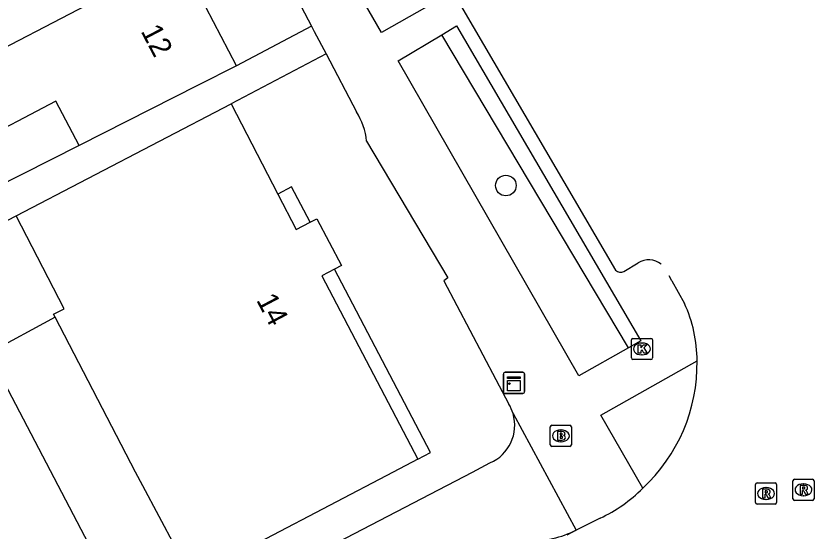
# Model space of a CAD drawing. Extents: x 159265 to 160143, y 383413 to 384319.
# Drawn here: x 159491.36 to 159529.19, y 384247.21 to 384271.6 of the extents above; entities that cross this region are included whole.
import ezdxf

# ---------------------------------------------------------------- set-up
doc = ezdxf.new("R2010")
doc.units = 0
for name, color, linetype in [('IMGEO_Boom', 7, 'Continuous'), ('IMGEO_Brandkraan', 7, 'Continuous'), ('IMGEO_Groenvoorziening', 7, 'Continuous'), ('IMGEO_Kast', 7, 'Continuous'), ('IMGEO_Kolk', 7, 'Continuous'), ('IMGEO_Pand', 7, 'Continuous'), ('IMGEO_Pand_nummerreeks', 7, 'Continuous'), ('IMGEO_Pand_overbouw', 7, 'Continuous'), ('IMGEO_Rijbaan_lokaal_gesloten', 7, 'Continuous'), ('IMGEO_Rijbaan_lokaal_open', 7, 'Continuous'), ('IMGEO_Rioolput', 7, 'Continuous'), ('IMGEO_Voetpad_open', 7, 'Continuous')]:
    doc.layers.add(name, color=color, linetype=linetype)

msp = doc.modelspace()

# ---------------------------------------------------------------- linework, layer by layer
at = {"layer": 'IMGEO_Boom'}
msp.add_circle((159514.581, 384263.573), 0.489, dxfattribs=at)
at = {"layer": 'IMGEO_Brandkraan'}
for p, q in [((159516.688, 384251.291), (159516.688, 384252.143)), ((159516.763, 384252.217), (159517.615, 384252.217)), ((159517.689, 384252.143), (159517.689, 384251.291)), ((159517.176, 384251.997), (159517.201, 384251.997)), ((159517.199, 384251.437), (159517.174, 384251.437)), ((159517.615, 384251.217), (159516.763, 384251.217))]:
    msp.add_line(p, q, dxfattribs=at)
for points in [[(159516.688, 384251.291), (159516.688, 384252.143)], [(159516.763, 384252.217), (159517.615, 384252.217)], [(159517.689, 384252.143), (159517.689, 384251.291)], [(159517.036, 384251.917), (159517.036, 384251.517), (159517.249, 384251.517)], [(159517.267, 384251.917), (159517.036, 384251.917)], [(159517.215, 384251.836), (159517.161, 384251.836), (159517.161, 384251.76)], [(159517.161, 384251.76), (159517.214, 384251.76)], [(159517.223, 384251.684), (159517.161, 384251.684), (159517.161, 384251.603)], [(159517.161, 384251.603), (159517.223, 384251.603)], [(159517.615, 384251.217), (159516.763, 384251.217)]]:
    msp.add_lwpolyline(points, dxfattribs=at)
for centre, radius, start, end in [((159516.765, 384252.141), 0.0765, 91.552, 178.448), ((159516.765, 384252.141), 0.0765, 91.552, 178.448), ((159517.613, 384252.141), 0.0765, 1.552, 88.448), ((159517.613, 384252.141), 0.0765, 1.552, 88.448), ((159517.216, 384251.798), 0.0379, 267.8285, 90.9355), ((159517.224, 384251.643), 0.0404, 269.8759, 90.5077), ((159517.271, 384251.772), 0.145, 59.4692, 91.5367), ((159517.296, 384251.819), 0.0922, 285.5137, 58.1501), ((159517.301, 384251.627), 0.105, 301.3115, 78.989), ((159516.765, 384251.293), 0.0765, 181.552, 268.448), ((159516.765, 384251.293), 0.0765, 181.552, 268.448), ((159517.255, 384251.768), 0.251, 268.6676, 293.5347), ((159517.613, 384251.293), 0.0765, 271.552, 358.448), ((159517.613, 384251.293), 0.0765, 271.552, 358.448)]:
    msp.add_arc(centre, radius, start, end, dxfattribs=at)
for centre, major_axis, ratio, start_param, end_param in [((159517.175, 384251.717), (-0.387, 0.002), 0.722429, 4.712389, 7.853982), ((159517.2, 384251.717), (-0.39, 0.002), 0.717154, 1.570796, 4.712389)]:
    msp.add_ellipse(centre, major_axis=major_axis, ratio=ratio, start_param=start_param, end_param=end_param, dxfattribs=at)
at = {"layer": 'IMGEO_Groenvoorziening'}
msp.add_lwpolyline([(159520.394, 384255.891), (159511.549, 384270.718)], dxfattribs=at)
at = {"layer": 'IMGEO_Kast'}
for p, q in [((159514.542, 384254.725), (159515.383, 384254.725)), ((159515.383, 384254.725), (159514.542, 384254.725)), ((159514.467, 384253.8), (159514.467, 384254.641)), ((159514.467, 384254.641), (159514.467, 384253.8)), ((159515.467, 384254.65), (159515.467, 384253.809)), ((159515.467, 384253.809), (159515.467, 384254.65)), ((159515.392, 384253.725), (159514.551, 384253.725)), ((159514.551, 384253.725), (159515.392, 384253.725))]:
    msp.add_line(p, q, dxfattribs=at)
for points in [[(159514.662, 384254.515), (159515.262, 384254.515), (159515.262, 384254.43), (159514.662, 384254.43), (159514.662, 384254.515)], [(159514.662, 384254.34), (159515.262, 384254.34), (159515.262, 384253.851), (159514.662, 384253.851), (159514.662, 384254.34)]]:
    msp.add_lwpolyline(points, dxfattribs=at)
msp.add_circle((159514.746, 384254.189), 0.0377, dxfattribs=at)
for centre, start, end in [((159514.545, 384254.647), 92.4484, 184.2845), ((159514.545, 384254.647), 92.4484, 184.2845), ((159515.389, 384254.647), 2.4484, 94.2845), ((159515.389, 384254.647), 2.4484, 94.2845), ((159514.545, 384253.803), 182.4484, 274.2845), ((159514.545, 384253.803), 182.4484, 274.2845), ((159515.389, 384253.803), 272.4484, 4.2845), ((159515.389, 384253.803), 272.4484, 4.2845)]:
    msp.add_arc(centre, 0.0779, start, end, dxfattribs=at)
at = {"layer": 'IMGEO_Kolk'}
for p, q in [((159520.531, 384255.407), (159520.531, 384256.259)), ((159520.606, 384256.333), (159521.458, 384256.333)), ((159521.532, 384256.259), (159521.532, 384255.407)), ((159521.019, 384256.113), (159521.044, 384256.113)), ((159521.042, 384255.553), (159521.017, 384255.553)), ((159521.458, 384255.333), (159520.606, 384255.333))]:
    msp.add_line(p, q, dxfattribs=at)
for points in [[(159520.531, 384255.407), (159520.531, 384256.259)], [(159520.606, 384256.333), (159521.458, 384256.333)], [(159521.532, 384256.259), (159521.532, 384255.407)], [(159520.852, 384256.033), (159520.975, 384256.033), (159520.975, 384255.882), (159521.105, 384256.033), (159521.269, 384256.033), (159521.123, 384255.882), (159521.276, 384255.633), (159521.124, 384255.633), (159521.039, 384255.797), (159520.975, 384255.73), (159520.975, 384255.633), (159520.852, 384255.633), (159520.852, 384256.033)], [(159521.458, 384255.333), (159520.606, 384255.333)]]:
    msp.add_lwpolyline(points, dxfattribs=at)
for centre, start, end in [((159520.608, 384256.257), 91.552, 178.448), ((159520.608, 384256.257), 91.552, 178.448), ((159521.456, 384256.257), 1.552, 88.448), ((159521.456, 384256.257), 1.552, 88.448), ((159520.608, 384255.409), 181.552, 268.448), ((159520.608, 384255.409), 181.552, 268.448), ((159521.456, 384255.409), 271.552, 358.448), ((159521.456, 384255.409), 271.552, 358.448)]:
    msp.add_arc(centre, 0.0765, start, end, dxfattribs=at)
for centre, major_axis, ratio, start_param, end_param in [((159521.018, 384255.833), (-0.387, 0.002), 0.722429, 4.712389, 7.853982), ((159521.043, 384255.833), (-0.39, 0.002), 0.717154, 1.570796, 4.712389)]:
    msp.add_ellipse(centre, major_axis=major_axis, ratio=ratio, start_param=start_param, end_param=end_param, dxfattribs=at)
at = {"layer": 'IMGEO_Pand'}
for points in [[(159487.716, 384268.49), (159487.921, 384268.597), (159499.118, 384274.415)], [(159501.818, 384269.249), (159500, 384272.727), (159499.118, 384274.415)], [(159501.818, 384269.249), (159500, 384268.33), (159494.353, 384265.476)], [(159494.353, 384265.476), (159493.26, 384267.563), (159489.275, 384265.491), (159487.716, 384268.49)], [(159491.368, 384262.132), (159501.563, 384267.438)], [(159501.563, 384267.438), (159503.778, 384263.169), (159504.651, 384261.487), (159505.305, 384261.83), (159505.625, 384261.998), (159506.788, 384259.782), (159506.465, 384259.614), (159505.853, 384259.297), (159510.402, 384250.608), (159509.243, 384250), (159500.191, 384245.253)], [(159499.694, 384244.992), (159497.376, 384249.348), (159497.036, 384250), (159493.218, 384257.331), (159493.143, 384257.476), (159493.651, 384257.74), (159491.368, 384262.132)], [(159470.912, 384245.571), (159490.056, 384255.626), (159496.073, 384244.188)]]:
    msp.add_lwpolyline(points, dxfattribs=at)
at = {"layer": 'IMGEO_Pand_overbouw'}
for points in [[(159505.305, 384261.83), (159504.428, 384263.508), (159503.778, 384263.169), (159504.651, 384261.487)], [(159506.465, 384259.614), (159505.853, 384259.297), (159510.402, 384250.608), (159511.009, 384250.926)], [(159490.056, 384255.626), (159496.073, 384244.188), (159477.039, 384234.058), (159470.912, 384245.571), (159470.517, 384245.361), (159476.65, 384233.844), (159477.179, 384232.851), (159496.545, 384243.294), (159499.694, 384244.992), (159497.376, 384249.348), (159497.036, 384250), (159493.218, 384257.331)]]:
    msp.add_lwpolyline(points, close=True, dxfattribs=at)
at = {"layer": 'IMGEO_Rijbaan_lokaal_gesloten'}
for points in [[(159522.442, 384259.065), (159522.313, 384259.295)], [(159522.463, 384259.078), (159522.442, 384259.065)]]:
    msp.add_lwpolyline(points, dxfattribs=at)
at = {"layer": 'IMGEO_Rijbaan_lokaal_open'}
for points in [[(159522.442, 384259.065), (159523.046, 384257.984)], [(159519.045, 384247.818), (159517.909, 384247.254)], [(159517.909, 384247.254), (159517.47, 384247.014)]]:
    msp.add_lwpolyline(points, dxfattribs=at)
for centre, radius, start, end in [((159517.091, 384255.252), 6.552, 0.1266, 24.6497), ((159515.589, 384255.139), 8.055, 312.8499, 0.9066), ((159516.1, 384254.178), 7.009, 294.8437, 315.1251)]:
    msp.add_arc(centre, radius, start, end, dxfattribs=at)
at = {"layer": 'IMGEO_Rioolput'}
for p, q in [((159526.411, 384248.559), (159526.411, 384249.411)), ((159526.486, 384249.485), (159527.338, 384249.485)), ((159527.412, 384249.411), (159527.412, 384248.559)), ((159528.185, 384248.735), (159528.185, 384249.587)), ((159528.26, 384249.661), (159529.112, 384249.661)), ((159528.673, 384249.441), (159528.698, 384249.441)), ((159529.186, 384249.587), (159529.186, 384248.735)), ((159526.899, 384249.265), (159526.924, 384249.265)), ((159526.922, 384248.705), (159526.897, 384248.705)), ((159529.112, 384248.661), (159528.26, 384248.661)), ((159528.696, 384248.881), (159528.671, 384248.881)), ((159527.338, 384248.485), (159526.486, 384248.485))]:
    msp.add_line(p, q, dxfattribs=at)
for points in [[(159526.411, 384248.559), (159526.411, 384249.411)], [(159526.486, 384249.485), (159527.338, 384249.485)], [(159527.412, 384249.411), (159527.412, 384248.559)], [(159528.185, 384248.735), (159528.185, 384249.587)], [(159528.26, 384249.661), (159529.112, 384249.661)], [(159529.186, 384249.587), (159529.186, 384248.735)], [(159527, 384249.183), (159526.748, 384249.185), (159526.748, 384248.785)], [(159526.926, 384249.104), (159526.872, 384249.104), (159526.872, 384249.023)], [(159526.872, 384249.023), (159526.924, 384249.023)], [(159528.774, 384249.359), (159528.522, 384249.361), (159528.522, 384248.961)], [(159528.522, 384248.961), (159528.646, 384248.961), (159528.646, 384249.123), (159528.657, 384249.123)], [(159528.7, 384249.28), (159528.646, 384249.28), (159528.646, 384249.199)], [(159528.646, 384249.199), (159528.698, 384249.199)], [(159528.704, 384249.094), (159528.775, 384248.961), (159528.915, 384248.961), (159528.85, 384249.087)], [(159526.748, 384248.785), (159526.872, 384248.785), (159526.872, 384248.947), (159526.883, 384248.947)], [(159526.93, 384248.918), (159527.001, 384248.785), (159527.141, 384248.785), (159527.076, 384248.911)], [(159529.112, 384248.661), (159528.26, 384248.661)], [(159527.338, 384248.485), (159526.486, 384248.485)]]:
    msp.add_lwpolyline(points, dxfattribs=at)
for centre, radius, start, end in [((159526.488, 384249.409), 0.0765, 91.552, 178.448), ((159526.488, 384249.409), 0.0765, 91.552, 178.448), ((159527.336, 384249.409), 0.0765, 1.552, 88.448), ((159527.336, 384249.409), 0.0765, 1.552, 88.448), ((159528.262, 384249.585), 0.0765, 91.552, 178.448), ((159528.262, 384249.585), 0.0765, 91.552, 178.448), ((159529.11, 384249.585), 0.0765, 1.552, 88.448), ((159529.11, 384249.585), 0.0765, 1.552, 88.448), ((159526.908, 384249.212), 0.19, 274.7715, 282.9687), ((159526.932, 384249.008), 0.0964, 77.0061, 93.1865), ((159526.946, 384249.065), 0.0378, 276.6634, 79.6772), ((159526.999, 384249.073), 0.109, 350.3612, 89.416), ((159526.997, 384249.073), 0.112, 277.5842, 350.9817), ((159528.656, 384249.07), 0.0533, 26.0293, 88.6989), ((159528.682, 384249.388), 0.19, 274.7715, 282.9687), ((159528.706, 384249.184), 0.0964, 77.0061, 93.1865), ((159528.72, 384249.241), 0.0378, 276.6634, 79.6772), ((159528.773, 384249.249), 0.109, 350.3612, 89.416), ((159528.771, 384249.249), 0.112, 277.5842, 350.9817), ((159528.755, 384249.034), 0.108, 29.5134, 73.7905), ((159526.882, 384248.894), 0.0533, 26.0293, 88.6989), ((159526.981, 384248.858), 0.108, 29.5134, 73.7905), ((159528.262, 384248.737), 0.0765, 181.552, 268.448), ((159528.262, 384248.737), 0.0765, 181.552, 268.448), ((159529.11, 384248.737), 0.0765, 271.552, 358.448), ((159529.11, 384248.737), 0.0765, 271.552, 358.448), ((159526.488, 384248.561), 0.0765, 181.552, 268.448), ((159526.488, 384248.561), 0.0765, 181.552, 268.448), ((159527.336, 384248.561), 0.0765, 271.552, 358.448), ((159527.336, 384248.561), 0.0765, 271.552, 358.448)]:
    msp.add_arc(centre, radius, start, end, dxfattribs=at)
for centre, major_axis, ratio, start_param, end_param in [((159528.672, 384249.161), (-0.387, 0.002), 0.722429, 4.712389, 7.853982), ((159528.697, 384249.161), (-0.39, 0.002), 0.717154, 1.570796, 4.712389), ((159526.898, 384248.985), (-0.387, 0.002), 0.722429, 4.712389, 7.853982), ((159526.923, 384248.985), (-0.39, 0.002), 0.717154, 1.570796, 4.712389)]:
    msp.add_ellipse(centre, major_axis=major_axis, ratio=ratio, start_param=start_param, end_param=end_param, dxfattribs=at)
at = {"layer": 'IMGEO_Voetpad_open'}
for points in [[(159488.533, 384294.658), (159490.786, 384295.848), (159493.748, 384291.318), (159496.617, 384286.804), (159500, 384281.143), (159500.182, 384280.823), (159502.098, 384277.35), (159505.372, 384271.115)], [(159503.465, 384287.455), (159519.783, 384259.571)], [(159494.353, 384265.476), (159467.549, 384251.929), (159464.666, 384257.632), (159478.609, 384264.679), (159470.008, 384281.352)], [(159510.839, 384272.044), (159508.691, 384270.815), (159505.059, 384277.113), (159507.128, 384278.33)], [(159505.372, 384271.115), (159501.818, 384269.249)], [(159505.372, 384271.115), (159505.498, 384270.875), (159506.061, 384269.804)], [(159511.549, 384270.718), (159512.249, 384271.138), (159520.978, 384256.224), (159520.394, 384255.891)], [(159520.394, 384255.891), (159518.044, 384254.552), (159509.476, 384269.475), (159511.549, 384270.718)], [(159506.061, 384269.804), (159501.563, 384267.438)], [(159506.061, 384269.804), (159507.504, 384267.062)], [(159507.982, 384265.675), (159511.827, 384259.195), (159511.639, 384259.065), (159514.72, 384253.223)], [(159470.912, 384245.571), (159468.447, 384250.203), (159491.368, 384262.132)], [(159520.174, 384259.504), (159520.853, 384259.916)], [(159521.067, 384249.233), (159519.09, 384252.692), (159523.643, 384255.266)], [(159514.921, 384252.769), (159517.909, 384247.254)], [(159500.191, 384245.253), (159500.989, 384243.757), (159512.998, 384250), (159513.827, 384250.431)]]:
    msp.add_lwpolyline(points, dxfattribs=at)
for centre, radius, start, end in [((159504.854, 384265.373), 3.142, 5.5166, 32.5143), ((159521.341, 384259.112), 0.94, 50.8947, 121.2844), ((159520.019, 384259.776), 0.313, 220.9064, 299.6466), ((159513.077, 384252.224), 1.923, 16.4626, 31.2983), ((159513.058, 384252.216), 1.944, 293.3179, 16.5303), ((159515.97, 384250.919), 4.146, 265.1921, 297.8899)]:
    msp.add_arc(centre, radius, start, end, dxfattribs=at)

# ---------------------------------------------------------------- texts
at = {"layer": 'IMGEO_Pand_nummerreeks'}
for s, rotation, p in [('12', 297.6021, (159497.26, 384270.89)), ('14', 297.708, (159502.737, 384258.149))]:
    msp.add_text(s, height=1, rotation=rotation, dxfattribs=at).set_placement(p)

doc.saveas('drawing.dxf')
